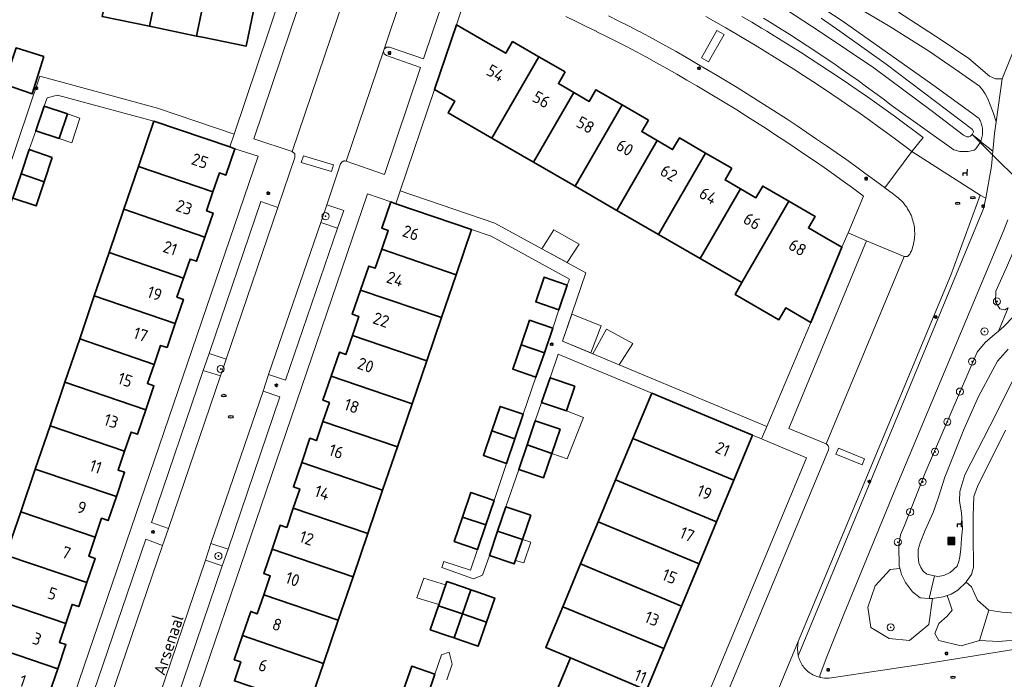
# Model space of a CAD drawing. Header units: metres. Extents: x 152610 to 160096, y 456114 to 462495.
# Tile 871 of 938: x 157852 to 157962, y 461927 to 462001. Entities that reach past the tile are written whole.
import ezdxf
from ezdxf.enums import TextEntityAlignment as Align

# ---------------------------------------------------------------- set-up
doc = ezdxf.new("R2010")
doc.units = ezdxf.units.M
doc.header["$LTSCALE"] = 0.5
doc.layers.get('0').update_dxf_attribs({"linetype": 'CONTINUOUS'})
for name, color, linetype, lineweight in [('B-PV-GR-BEPLANTING_CULTUUR_BOSPLANTSOEN-GV', 251, 'CONTINUOUS', 18), ('B-PV-GR-BEPLANTING_CULTUUR_ROOS-GV', 251, 'CONTINUOUS', 18), ('B-PV-GR-BOOM-S', 251, 'CONTINUOUS', 25), ('B-PV-IE-MEUBILAIR-S', 251, 'CONTINUOUS', 25), ('B-PV-IE-MEUBILAIR_WEGMEUBILAIR-S', 251, 'CONTINUOUS', 25), ('B-PV-IE-MEUBILAIR_WEGMEUBILAIR_AFVALBAK-S', 251, 'CONTINUOUS', 25), ('B-PV-KW-KUNSTWERK_DUIKER-G', 251, 'CONTINUOUS', 18), ('B-PV-OG-BEBOUWING-GV', 6, 'CONTINUOUS', 35), ('B-PV-OG-BEBOUWING-T18', 1, 'CONTINUOUS', 18), ('B-PV-OG-BEBOUWING_OVERBOUWING-GV', 251, 'CONTINUOUS', 18), ('B-PV-OG-BEBOUWING_SCHUUR-GV', 251, 'CONTINUOUS', 18), ('B-PV-OG-TERREIN_BEGROEID-GV', 251, 'CONTINUOUS', 18), ('B-PV-OG-TERREIN_OEVER-GV', 251, 'CONTINUOUS', 18), ('B-PV-OG-TOPOGRAFIE-T18', 1, 'CONTINUOUS', 18), ('B-PV-OG-WATER_SLOOT-GV', 251, 'CONTINUOUS', 18), ('B-PV-VH-GESLOTENVERHARDING_ASFALT-GV', 251, 'CONTINUOUS', 18), ('B-PV-VH-ONVERHARD_ZAND-GV', 251, 'CONTINUOUS', 18), ('B-PV-VH-OPENVERHARDING_BETONSTRAATSTEEN-GV', 251, 'CONTINUOUS', 18), ('B-PV-VH-OPENVERHARDING_TEGEL-GV', 251, 'CONTINUOUS', 18)]:
    doc.layers.add(name, color=color, linetype=linetype, lineweight=lineweight)
doc.styles.add('NLCS-ISO', font='NLCS-ISO.ttf')
doc.styles.add('NLCS-ISO-M750-T18', font='NLCS-ISO.ttf', dxfattribs={"height": 1.35})

# ---------------------------------------------------------------- blocks, each defined once
blk = doc.blocks.new('SIE-WEG_AFVALBAK-SO')
h = blk.add_hatch(color=256)
h.dxf.hatch_style = 1
h.paths.add_polyline_path([(-1.5, -1.5), (1.5, -1.5), (1.5, 1.5), (-1.5, 1.5)])
for points in [[(-2, -2), (2, -2), (2, 2), (-2, 2)], [(-1.5, -1.5), (1.5, -1.5), (1.5, 1.5), (-1.5, 1.5)]]:
    blk.add_lwpolyline(points, close=True)
blk = doc.blocks.new('SIE-MEUBILAIR_PAAL_LICHTMAST-SO')
for points in [[(-0.62, 0), (-1, 0)], [(-0.71, 0.71), (-0.44, 0.44)], [(0, 1), (0, 0.62)], [(0.44, 0.44), (0.71, 0.71)], [(1, 0), (0.62, 0)], [(-0.71, -0.71), (-0.44, -0.44)], [(0, -0.62), (0, -1)], [(0.44, -0.44), (0.71, -0.71)]]:
    blk.add_lwpolyline(points)
blk.add_circle((0, 0), 0.5)
blk = doc.blocks.new('SIE-MEUBILAIR_PUT_RIOOLPUT-SO')
blk.add_ellipse((0, 0), major_axis=(1.25, 0), ratio=0.54)
at = {"style": 'NLCS-ISO'}
blk.add_text('ri', height=0.75, dxfattribs=at).set_placement((-0.04, 0.07), align=Align.MIDDLE_CENTER)
blk = doc.blocks.new('SIE-WEG_ZITBANK-SO')
at = {"color": 0, "linetype": 'ByBlock', "lineweight": 18}
blk.add_lwpolyline([(-0.91, -1.63), (-0.91, -0.2), (1.09, -0.2), (1.09, -1.63), (1.29, -1.63), (1.29, -0.21), (1.54, 1.78), (1.33, 1.78), (1.11, 0), (-1.11, 0), (-1.11, -1.63)], close=True, dxfattribs=at)
blk = doc.blocks.new('SGR-BOOM_GBKN-SO')
at = {"linetype": 'ByBlock', "lineweight": 18}
h = blk.add_hatch(color=0, dxfattribs=at)
h.dxf.hatch_style = 1
edge = h.paths.add_edge_path()
edge.add_arc((0, 0), 0.25, 0, 360)
at = {"color": 0, "linetype": 'ByBlock', "lineweight": 18}
for radius in [2, 0.25]:
    blk.add_circle((0, 0), radius, dxfattribs=at)
at = {"color": 0, "linetype": 'ByBlock', "lineweight": 18, "style": 'NLCS-ISO'}
blk.add_attdef('SOORT', (2.5, 0), '', height=1.5, dxfattribs=at)

msp = doc.modelspace()

# ---------------------------------------------------------------- linework, layer by layer
at = {"layer": 'B-PV-GR-BEPLANTING_CULTUUR_BOSPLANTSOEN-GV', "flags": 128}
msp.add_lwpolyline([(157962.207, 461934.871), (157960.728, 461935.099), (157959.703, 461931.684), (157961.866, 461931.57), (157964.37, 461931.798), (157965.28, 461932.595), (157965.622, 461933.392), (157965.508, 461934.188), (157963.687, 461934.757)], close=True, dxfattribs=at)
at = {"layer": 'B-PV-GR-BEPLANTING_CULTUUR_ROOS-GV', "flags": 128}
for points in [[(157888.38, 461979.917), (157886.476, 461980.545), (157885.806, 461978.57), (157887.685, 461977.919)], [(157875.178, 461963.243), (157873.277, 461963.858), (157872.63, 461961.981), (157874.542, 461961.374)], [(157875.41, 461941.955), (157873.485, 461942.577), (157872.864, 461940.704), (157874.756, 461940.06)]]:
    msp.add_lwpolyline(points, close=True, dxfattribs=at)
at = {"layer": 'B-PV-KW-KUNSTWERK_DUIKER-G', "flags": 128}
msp.add_lwpolyline([(157966.446, 461980.891), (157958.875, 461988.416)], dxfattribs=at)
at = {"layer": 'B-PV-OG-BEBOUWING-GV', "flags": 128}
for points in [[(157866.776, 462011.287), (157863.448, 462011.976), (157861.29, 462001.651), (157866.577, 462000.557), (157868.432, 462009.415), (157866.473, 462009.819)], [(157874.022, 462009.792), (157870.693, 462010.482), (157870.389, 462009.012), (157868.432, 462009.415), (157866.577, 462000.557), (157871.873, 461999.461), (157871.985, 462000)], [(157877.346, 462009.102), (157874.022, 462009.792), (157871.985, 462000), (157871.873, 461999.461), (157872.54, 461999.323), (157877.436, 461998.318), (157879.27, 462007.179), (157877.043, 462007.645)], [(157904.596, 461998.669), (157901.022, 462000.733), (157898.56, 461993.475), (157900.838, 461992.16), (157900.078, 461990.844), (157904.986, 461988.012), (157910.26, 461997.131), (157907.315, 461998.831), (157906.564, 461997.533)], [(157854.76, 461997.159), (157851.636, 461998.126), (157850.297, 461994.084), (157853.421, 461992.969)], [(157913.203, 461995.432), (157910.26, 461997.131), (157904.986, 461988.012), (157909.66, 461985.314), (157914.187, 461993.138), (157912.455, 461994.134)], [(157919.614, 461991.74), (157916.67, 461993.44), (157915.921, 461992.14), (157914.187, 461993.138), (157909.66, 461985.314), (157914.335, 461982.616)], [(157857.387, 461990.726), (157854.784, 461991.612), (157853.843, 461988.847), (157856.446, 461987.962)], [(157922.555, 461990.042), (157919.614, 461991.74), (157914.335, 461982.616), (157919.019, 461979.913), (157923.546, 461987.739), (157921.806, 461988.744)], [(157875.591, 461987.029), (157867.087, 461989.92), (157865.355, 461984.842), (157873.714, 461981.998), (157874.438, 461984.125), (157875.167, 461983.876), (157876.172, 461986.832)], [(157928.972, 461986.336), (157926.028, 461988.038), (157925.278, 461986.739), (157923.546, 461987.739), (157919.019, 461979.913), (157923.694, 461977.215)], [(157855.686, 461985.856), (157853.114, 461986.749), (157852.182, 461983.999), (157854.772, 461983.11)], [(157931.909, 461984.639), (157928.972, 461986.336), (157923.694, 461977.215), (157928.368, 461974.518), (157932.892, 461982.341), (157931.159, 461983.341)], [(157873.714, 461981.998), (157865.355, 461984.842), (157863.716, 461980.039), (157872.795, 461976.922), (157873.719, 461979.623), (157872.99, 461979.87)], [(157854.772, 461983.11), (157852.182, 461983.999), (157851.257, 461981.27), (157853.873, 461980.412)], [(157938.319, 461980.939), (157935.375, 461982.64), (157934.624, 461981.341), (157932.892, 461982.341), (157928.368, 461974.518), (157933.043, 461971.82)], [(157872.795, 461976.922), (157863.716, 461980.039), (157862.061, 461975.188), (157870.41, 461972.329), (157871.14, 461974.462), (157871.869, 461974.215)], [(157894.244, 461980.666), (157893.65, 461980.869), (157892.642, 461977.926), (157893.371, 461977.678), (157892.642, 461975.553), (157900.988, 461972.692), (157902.722, 461977.766)], [(157940.771, 461967.36), (157941.574, 461969.263), (157944.271, 461975.775), (157942.478, 461976.809), (157940.507, 461977.946), (157941.256, 461979.243), (157938.319, 461980.939), (157933.043, 461971.82), (157932.274, 461970.491), (157937.191, 461967.654), (157937.96, 461968.983)], [(157870.41, 461972.329), (157862.061, 461975.188), (157860.404, 461970.33), (157869.49, 461967.245), (157870.407, 461969.944), (157869.679, 461970.196)], [(157900.988, 461972.692), (157892.642, 461975.553), (157891.914, 461973.428), (157891.188, 461973.679), (157890.267, 461970.983), (157899.349, 461967.892)], [(157913.462, 461971.545), (157910.858, 461972.428), (157909.921, 461969.663), (157912.524, 461968.78)], [(157869.49, 461967.245), (157860.404, 461970.33), (157858.764, 461965.522), (157867.105, 461962.646), (157867.844, 461964.788), (157868.574, 461964.546)], [(157899.349, 461967.892), (157890.267, 461970.983), (157889.343, 461968.281), (157890.072, 461968.033), (157889.347, 461965.906), (157897.698, 461963.06)], [(157911.824, 461966.716), (157909.223, 461967.605), (157908.283, 461964.851), (157910.885, 461963.965)], [(157897.698, 461963.06), (157889.347, 461965.906), (157888.622, 461963.779), (157887.894, 461964.029), (157886.969, 461961.333), (157896.05, 461958.238)], [(157867.105, 461962.646), (157858.764, 461965.522), (157857.103, 461960.653), (157866.177, 461957.542), (157867.095, 461960.247), (157866.367, 461960.504)], [(157910.885, 461963.965), (157908.283, 461964.851), (157907.345, 461962.102), (157909.948, 461961.217)], [(157896.05, 461958.238), (157886.969, 461961.333), (157886.041, 461958.627), (157886.77, 461958.378), (157886.044, 461956.247), (157894.398, 461953.403)], [(157866.177, 461957.542), (157857.103, 461960.653), (157855.44, 461955.778), (157863.8, 461952.934), (157864.525, 461955.066), (157865.254, 461954.819)], [(157914.307, 461960.198), (157911.527, 461961.153), (157910.575, 461958.387), (157913.354, 461957.43)], [(157925.696, 461958.265), (157922.927, 461959.419), (157920.817, 461954.356), (157932.148, 461949.688), (157934.239, 461954.708)], [(157908.524, 461957.055), (157905.921, 461957.941), (157904.986, 461955.193), (157907.588, 461954.306)], [(157863.8, 461952.934), (157855.44, 461955.778), (157853.783, 461950.92), (157862.876, 461947.841), (157863.803, 461950.552), (157863.074, 461950.801)], [(157894.398, 461953.403), (157886.044, 461956.247), (157885.319, 461954.117), (157884.59, 461954.363), (157883.667, 461951.641), (157892.747, 461948.569)], [(157912.652, 461955.398), (157909.87, 461956.343), (157908.942, 461953.617), (157911.724, 461952.671)], [(157907.588, 461954.306), (157904.986, 461955.193), (157904.05, 461952.442), (157906.652, 461951.556)], [(157911.724, 461952.671), (157908.942, 461953.617), (157908.013, 461950.887), (157910.795, 461949.94)], [(157932.148, 461949.688), (157920.817, 461954.356), (157918.875, 461949.698), (157930.192, 461944.992)], [(157892.747, 461948.569), (157883.667, 461951.641), (157882.744, 461948.917), (157883.463, 461948.665), (157882.728, 461946.529), (157891.075, 461943.676)], [(157862.876, 461947.841), (157853.783, 461950.92), (157852.144, 461946.117), (157860.5, 461943.267), (157861.226, 461945.395), (157861.955, 461945.145)], [(157930.192, 461944.992), (157918.875, 461949.698), (157916.92, 461945.007), (157928.232, 461940.286)], [(157905.244, 461947.408), (157902.643, 461948.292), (157901.708, 461945.537), (157904.307, 461944.658)], [(157860.5, 461943.267), (157852.144, 461946.117), (157850.49, 461941.267), (157859.582, 461938.188), (157860.504, 461940.893), (157859.775, 461941.14)], [(157891.075, 461943.676), (157882.728, 461946.529), (157881.989, 461944.38), (157881.26, 461944.623), (157880.338, 461941.92), (157889.424, 461938.841)], [(157909.359, 461945.733), (157906.578, 461946.684), (157905.646, 461943.959), (157908.428, 461943.008)], [(157904.307, 461944.658), (157901.708, 461945.537), (157900.775, 461942.786), (157903.37, 461941.907)], [(157928.232, 461940.286), (157916.92, 461945.007), (157914.951, 461940.283), (157926.262, 461935.557)], [(157908.428, 461943.008), (157905.646, 461943.959), (157904.715, 461941.233), (157907.497, 461940.283)], [(157889.424, 461938.841), (157880.338, 461941.92), (157879.412, 461939.207), (157880.14, 461938.958), (157879.413, 461936.835), (157887.765, 461933.986)], [(157859.582, 461938.188), (157850.49, 461941.267), (157848.851, 461936.463), (157857.212, 461933.617), (157857.936, 461935.743), (157858.664, 461935.493)], [(157926.262, 461935.557), (157914.951, 461940.283), (157912.949, 461935.48), (157924.286, 461930.811)], [(157901.912, 461937.63), (157899.936, 461938.307), (157899.005, 461935.594), (157901.705, 461934.679), (157902.636, 461937.381)], [(157903.32, 461937.147), (157902.636, 461937.381), (157901.705, 461934.679), (157904.397, 461933.756), (157905.324, 461936.46)], [(157857.212, 461933.617), (157848.851, 461936.463), (157847.199, 461931.62), (157856.295, 461928.537), (157857.218, 461931.245), (157856.489, 461931.491)], [(157887.765, 461933.986), (157879.413, 461936.835), (157878.683, 461934.703), (157877.955, 461934.952), (157877.031, 461932.248), (157886.107, 461929.133)], [(157901.705, 461934.679), (157899.005, 461935.594), (157898.084, 461932.908), (157900.071, 461932.227), (157900.777, 461931.985)], [(157924.286, 461930.811), (157912.949, 461935.48), (157911.045, 461930.912), (157913.809, 461929.745), (157913.817, 461929.763), (157922.344, 461926.149)], [(157904.397, 461933.756), (157901.705, 461934.679), (157900.777, 461931.985), (157901.475, 461931.745), (157903.473, 461931.06)], [(157856.295, 461928.537), (157847.199, 461931.62), (157845.477, 461926.573), (157853.848, 461923.723), (157854.651, 461926.086), (157855.375, 461925.839)], [(157886.107, 461929.133), (157877.031, 461932.248), (157876.109, 461929.55), (157876.838, 461929.302), (157876.111, 461927.176), (157884.463, 461924.32)], [(157922.344, 461926.149), (157913.817, 461929.763), (157913.809, 461929.745), (157911.804, 461924.935), (157911.799, 461924.923), (157920.369, 461921.406)], [(157898.602, 461927.915), (157896.003, 461928.812), (157895.056, 461926.061), (157897.656, 461925.169)]]:
    msp.add_lwpolyline(points, close=True, dxfattribs=at)
at = {"layer": 'B-PV-OG-BEBOUWING_OVERBOUWING-GV', "flags": 128}
for points in [[(157858.797, 461990.246), (157857.387, 461990.726), (157856.446, 461987.962), (157857.873, 461987.474)], [(157913.354, 461957.43), (157910.575, 461958.387), (157909.87, 461956.343), (157912.652, 461955.398), (157911.724, 461952.671), (157913.45, 461952.052), (157915.262, 461956.708)], [(157909.369, 461942.709), (157908.428, 461943.008), (157907.634, 461940.685), (157908.571, 461940.404)], [(157899.809, 461937.936), (157897.366, 461938.689), (157896.593, 461936.479), (157899.054, 461935.737)]]:
    msp.add_lwpolyline(points, close=True, dxfattribs=at)
at = {"layer": 'B-PV-OG-BEBOUWING_SCHUUR-GV', "flags": 128}
for points in [[(157914.794, 461976.129), (157911.935, 461977.726), (157910.602, 461975.613), (157913.438, 461974.071)], [(157917.267, 461966.977), (157913.952, 461968.292), (157912.91, 461965.254), (157916.09, 461963.929)], [(157920.817, 461964.987), (157917.838, 461966.586), (157916.315, 461963.836), (157919.275, 461962.603)]]:
    msp.add_lwpolyline(points, close=True, dxfattribs=at)
at = {"layer": 'B-PV-OG-TERREIN_BEGROEID-GV', "flags": 128}
for points in [[(157929.275, 462011.014), (157944.273, 462001.165), (157945.931, 462000), (157954.454, 461994.009), (157959.651, 461990.2), (157959.7, 461990.115), (157959.769, 461989.982), (157959.83, 461989.845), (157959.885, 461989.705), (157959.931, 461989.562), (157959.971, 461989.418), (157960.002, 461989.271), (157960.025, 461989.122), (157960.041, 461988.973), (157960.049, 461988.823), (157960.048, 461988.673), (157960.04, 461988.523), (157960.023, 461988.374), (157959.999, 461988.226), (157959.967, 461988.079), (157959.927, 461987.935), (157959.88, 461987.792), (157959.829, 461987.664), (157959.824, 461987.652), (157961.201, 461986.569), (157961.368, 461988.529), (157961.554, 461989.859), (157961.23, 461990.894), (157960.9, 461991.738), (157960.62, 461992.412), (157960.32, 461992.966), (157960.033, 461993.417), (157959.682, 461993.85), (157957.45, 461995.421), (157954.08, 461997.743), (157949.637, 462000.541), (157942.363, 462004.883)], [(157950.621, 462002.139), (157955.379, 461999.041), (157958.498, 461996.932), (157960.82, 461994.975), (157961.485, 461994.676), (157962.228, 461994.662), (157963.656, 461998.167)], [(157933.038, 462001.659), (157934.147, 462001.006), (157935.252, 462000.345), (157935.822, 462000), (157936.353, 461999.678), (157937.45, 461999.004), (157938.542, 461998.323), (157939.63, 461997.636), (157940.714, 461996.942), (157941.794, 461996.241), (157942.869, 461995.533), (157943.939, 461994.818), (157945.006, 461994.097), (157946.067, 461993.37), (157947.125, 461992.635), (157948.177, 461991.895), (157949.225, 461991.147), (157950.269, 461990.393), (157951.307, 461989.633), (157952.341, 461988.866), (157953.37, 461988.093), (157953.389, 461988.079), (157952.116, 461986.523), (157959.772, 461981.606), (157960.424, 461981.293), (157961.058, 461984.89), (157961.201, 461986.569), (157959.824, 461987.652), (157959.762, 461987.516), (157959.273, 461986.813), (157959.093, 461986.674), (157958.42, 461986.509), (157957.934, 461986.499), (157957.486, 461986.516), (157956.826, 461986.721), (157949.801, 461991.719), (157948.877, 461992.414), (157947.949, 461993.103), (157947.016, 461993.785), (157946.078, 461994.46), (157945.135, 461995.13), (157944.188, 461995.792), (157943.236, 461996.448), (157942.28, 461997.098), (157941.319, 461997.741), (157940.354, 461998.377), (157939.384, 461999.006), (157938.41, 461999.629), (157937.821, 462000), (157937.432, 462000.245), (157936.45, 462000.854), (157935.463, 462001.457)], [(157962.857, 461978.841), (157962.43, 461977.687), (157950.137, 461948.361), (157944.528, 461934.733), (157942.491, 461929.689), (157941.77, 461927.761), (157941.821, 461927.558), (157942.324, 461927.484), (157942.833, 461927.488), (157953.353, 461929.04), (157965.595, 461931.023)], [(157962.547, 461968.754), (157961.988, 461968.87), (157961.487, 461969.659), (157961.545, 461970.873), (157962.739, 461973.531)], [(157964.37, 461931.798), (157961.866, 461931.57), (157959.703, 461931.684), (157957.655, 461931.115), (157955.15, 461931.684), (157954.695, 461932.481), (157955.15, 461933.619), (157956.061, 461934.416), (157956.63, 461935.099), (157956.289, 461936.123), (157956.059, 461936.754), (157955.609, 461936.605), (157954.427, 461936.406), (157954.012, 461933.505), (157951.85, 461931.684), (157949.573, 461931.912), (157947.524, 461933.164), (157947.183, 461935.44), (157947.98, 461937.831), (157949.687, 461939.652), (157950.711, 461939.765), (157950.746, 461939.849), (157950.692, 461940.038), (157950.662, 461942.395), (157950.85, 461943.527), (157951.273, 461944.575), (157953.608, 461950.505), (157959.418, 461964.03), (157960.345, 461965.113), (157961.418, 461966.046), (157961.826, 461966.393), (157962.907, 461968.983)], [(157962.617, 461955.279), (157959.467, 461948.97), (157959.077, 461947.854), (157958.982, 461945.676), (157958.968, 461942.49), (157959.035, 461940.913), (157959.016, 461939.911), (157958.811, 461939.094), (157958.205, 461938.267), (157958.194, 461938.256), (157958.793, 461937.717), (157959.476, 461936.237), (157960.728, 461935.099), (157962.207, 461934.871), (157963.687, 461934.757)]]:
    msp.add_lwpolyline(points, dxfattribs=at)
for points in [[(157964.637, 461977.677), (157964.586, 461977.835), (157964.049, 461976.554), (157962.739, 461973.531), (157961.545, 461970.873), (157961.487, 461969.659), (157961.988, 461968.87), (157962.547, 461968.754), (157962.907, 461968.983), (157961.826, 461966.393), (157962.419, 461966.897), (157963.545, 461968.058), (157964.358, 461969.317), (157965.097, 461970.894), (157965.57, 461973.003), (157965.261, 461975.96)], [(157950.957, 461939.099), (157950.746, 461939.849), (157950.711, 461939.765), (157949.687, 461939.652), (157947.98, 461937.831), (157947.183, 461935.44), (157947.524, 461933.164), (157949.573, 461931.912), (157951.85, 461931.684), (157954.012, 461933.505), (157954.427, 461936.406), (157954.356, 461936.394), (157954.036, 461936.415), (157953.049, 461936.478), (157952.167, 461937.173), (157951.387, 461938.196)], [(157958.793, 461937.717), (157958.194, 461938.256), (157957.253, 461937.349), (157956.533, 461936.911), (157956.059, 461936.754), (157956.289, 461936.123), (157956.63, 461935.099), (157956.061, 461934.416), (157955.15, 461933.619), (157954.695, 461932.481), (157955.15, 461931.684), (157957.655, 461931.115), (157959.703, 461931.684), (157960.728, 461935.099), (157959.476, 461936.237)]]:
    msp.add_lwpolyline(points, close=True, dxfattribs=at)
at = {"layer": 'B-PV-OG-TERREIN_OEVER-GV', "flags": 128}
for points in [[(157941.927, 462001.476), (157944.027, 462000), (157949.237, 461996.312), (157958.893, 461988.991), (157959.026, 461988.714), (157958.875, 461988.416), (157959.829, 461987.664), (157959.88, 461987.792), (157959.927, 461987.935), (157959.967, 461988.079), (157959.999, 461988.226), (157960.023, 461988.374), (157960.04, 461988.523), (157960.048, 461988.673), (157960.049, 461988.823), (157960.041, 461988.973), (157960.025, 461989.122), (157960.002, 461989.271), (157959.971, 461989.418), (157959.931, 461989.562), (157959.885, 461989.705), (157959.83, 461989.845), (157959.769, 461989.982), (157959.7, 461990.115), (157959.651, 461990.2), (157954.454, 461994.009), (157945.931, 462000), (157944.273, 462001.165), (157929.275, 462011.014)], [(157935.463, 462001.457), (157936.45, 462000.854), (157937.432, 462000.245), (157937.821, 462000), (157938.41, 461999.629), (157939.384, 461999.006), (157940.354, 461998.377), (157941.319, 461997.741), (157942.28, 461997.098), (157943.236, 461996.448), (157944.188, 461995.792), (157945.135, 461995.13), (157946.078, 461994.46), (157947.016, 461993.785), (157947.949, 461993.103), (157948.877, 461992.414), (157949.801, 461991.719), (157956.826, 461986.721), (157957.486, 461986.516), (157957.934, 461986.499), (157958.42, 461986.509), (157959.093, 461986.674), (157959.273, 461986.813), (157959.762, 461987.516), (157959.824, 461987.652), (157959.829, 461987.664), (157958.875, 461988.416), (157958.669, 461988.219), (157958.504, 461988.156), (157958.258, 461988.18), (157957.907, 461988.345), (157954.407, 461991.014), (157947.85, 461995.907), (157941.702, 462000), (157935.485, 462004.117)], [(157963.545, 461968.058), (157962.419, 461966.897), (157961.826, 461966.393), (157961.418, 461966.046), (157960.345, 461965.113), (157959.418, 461964.03), (157953.608, 461950.505), (157951.273, 461944.575), (157950.85, 461943.527), (157950.662, 461942.395), (157950.692, 461940.038), (157950.746, 461939.849), (157950.957, 461939.099), (157951.387, 461938.196), (157952.167, 461937.173), (157953.049, 461936.478), (157954.036, 461936.415), (157954.637, 461938.947), (157953.793, 461939.118), (157953.369, 461939.479), (157953.105, 461939.887), (157952.902, 461940.415), (157952.815, 461941.099), (157952.823, 461941.91), (157953.028, 461942.66), (157953.602, 461944.062), (157954.503, 461946.046), (157955.064, 461947.661), (157955.814, 461950.015), (157957.933, 461955.356), (157959.586, 461959.043), (157961.729, 461963.028), (157962.897, 461964.349)], [(157963.633, 461961.257), (157961.553, 461957.124), (157958.05, 461950.253), (157957.493, 461948.393), (157957.449, 461947.318), (157957.662, 461946.004), (157957.771, 461944.299), (157957.688, 461943.119), (157957.597, 461941.932), (157957.508, 461941.086), (157957.379, 461940.553), (157957.18, 461940.029), (157956.403, 461939.317), (157955.712, 461938.987), (157955.017, 461938.87), (157954.637, 461938.947), (157954.036, 461936.415), (157954.356, 461936.394), (157954.427, 461936.406), (157955.609, 461936.605), (157956.059, 461936.754), (157956.533, 461936.911), (157957.253, 461937.349), (157958.194, 461938.256), (157958.205, 461938.267), (157958.811, 461939.094), (157959.016, 461939.911), (157959.035, 461940.913), (157958.968, 461942.49), (157958.982, 461945.676), (157959.077, 461947.854), (157959.467, 461948.97), (157962.617, 461955.279)]]:
    msp.add_lwpolyline(points, dxfattribs=at)
at = {"layer": 'B-PV-OG-WATER_SLOOT-GV', "flags": 128}
for points in [[(157935.485, 462004.117), (157941.702, 462000), (157947.85, 461995.907), (157954.407, 461991.014), (157957.907, 461988.345), (157958.258, 461988.18), (157958.504, 461988.156), (157958.669, 461988.219), (157958.875, 461988.416), (157959.026, 461988.714), (157958.893, 461988.991), (157949.237, 461996.312), (157944.027, 462000), (157941.927, 462001.476)], [(157962.897, 461964.349), (157961.729, 461963.028), (157959.586, 461959.043), (157957.933, 461955.356), (157955.814, 461950.015), (157955.064, 461947.661), (157954.503, 461946.046), (157953.602, 461944.062), (157953.028, 461942.66), (157952.823, 461941.91), (157952.815, 461941.099), (157952.902, 461940.415), (157953.105, 461939.887), (157953.369, 461939.479), (157953.793, 461939.118), (157954.637, 461938.947), (157955.017, 461938.87), (157955.712, 461938.987), (157956.403, 461939.317), (157957.18, 461940.029), (157957.379, 461940.553), (157957.508, 461941.086), (157957.597, 461941.932), (157957.688, 461943.119), (157957.771, 461944.299), (157957.662, 461946.004), (157957.449, 461947.318), (157957.493, 461948.393), (157958.05, 461950.253), (157961.553, 461957.124), (157963.633, 461961.257)]]:
    msp.add_lwpolyline(points, dxfattribs=at)
at = {"layer": 'B-PV-VH-GESLOTENVERHARDING_ASFALT-GV', "flags": 128}
for points in [[(157963.656, 461998.167), (157962.228, 461994.662), (157961.554, 461989.859), (157961.368, 461988.529), (157961.201, 461986.569), (157961.058, 461984.89), (157960.424, 461981.293), (157960.274, 461980.644), (157960.113, 461979.998), (157939.357, 461929.984), (157939.399, 461929.828), (157939.449, 461929.673), (157939.507, 461929.522), (157939.572, 461929.373), (157939.644, 461929.228), (157939.723, 461929.086), (157939.809, 461928.949), (157939.902, 461928.816), (157940.001, 461928.688), (157940.107, 461928.565), (157940.218, 461928.447), (157940.335, 461928.335), (157940.458, 461928.228), (157940.585, 461928.128), (157940.718, 461928.034), (157940.854, 461927.947), (157940.995, 461927.867), (157941.14, 461927.794), (157941.288, 461927.728), (157941.439, 461927.67), (157941.593, 461927.619), (157941.749, 461927.575), (157941.821, 461927.558), (157941.77, 461927.761), (157942.491, 461929.689), (157944.528, 461934.733), (157950.137, 461948.361), (157962.43, 461977.687), (157962.857, 461978.841)], [(157932.83, 461915.829), (157939.365, 461931.575), (157956.462, 461972.663), (157959.772, 461981.606), (157952.116, 461986.523), (157949.07, 461982.461), (157950.045, 461981.728), (157950.248, 461981.575), (157950.412, 461981.453), (157950.571, 461981.324), (157950.724, 461981.189), (157950.873, 461981.049), (157951.016, 461980.902), (157951.152, 461980.75), (157951.283, 461980.593), (157951.408, 461980.431), (157951.526, 461980.264), (157951.637, 461980.093), (157951.742, 461979.917), (157951.84, 461979.738), (157951.931, 461979.555), (157952.014, 461979.368), (157952.09, 461979.178), (157952.159, 461978.986), (157952.22, 461978.791), (157952.273, 461978.593), (157952.319, 461978.394), (157952.357, 461978.193), (157952.387, 461977.991), (157952.409, 461977.788), (157952.423, 461977.584), (157952.429, 461977.379), (157952.427, 461977.175), (157952.417, 461976.97), (157952.399, 461976.767), (157952.373, 461976.564), (157952.339, 461976.362), (157952.297, 461976.162), (157952.248, 461975.964), (157952.19, 461975.768), (157952.126, 461975.574), (157952.053, 461975.383), (157951.973, 461975.194), (157951.886, 461975.009), (157951.884, 461975.005), (157951.611, 461974.738), (157951.23, 461974.73), (157942.491, 461953.735), (157942.547, 461953.704), (157942.599, 461953.666), (157942.646, 461953.623), (157942.687, 461953.573), (157942.722, 461953.519), (157942.749, 461953.461), (157942.77, 461953.4), (157942.782, 461953.337), (157942.787, 461953.273), (157942.783, 461953.209), (157942.772, 461953.146), (157942.753, 461953.085), (157942.741, 461953.056), (157919.8, 461897.929)]]:
    msp.add_lwpolyline(points, dxfattribs=at)
msp.add_lwpolyline([(157943.598, 461952.593), (157943.889, 461953.273), (157946.788, 461952.076), (157946.531, 461951.397)], close=True, dxfattribs=at)
at = {"layer": 'B-PV-VH-ONVERHARD_ZAND-GV', "flags": 128}
msp.add_lwpolyline([(157942.363, 462004.883), (157949.637, 462000.541), (157954.08, 461997.743), (157957.45, 461995.421), (157959.682, 461993.85), (157960.033, 461993.417), (157960.32, 461992.966), (157960.62, 461992.412), (157960.9, 461991.738), (157961.23, 461990.894), (157961.554, 461989.859), (157962.228, 461994.662), (157961.485, 461994.676), (157960.82, 461994.975), (157958.498, 461996.932), (157955.379, 461999.041), (157950.621, 462002.139)], dxfattribs=at)
at = {"layer": 'B-PV-VH-OPENVERHARDING_BETONSTRAATSTEEN-GV', "flags": 128}
for points in [[(157889.883, 462008.058), (157885.586, 462009.511), (157882.372, 462000), (157878.301, 461987.952), (157882.595, 461986.516)], [(157895.495, 462005.528), (157895.474, 462005.536), (157893.599, 462000), (157892.921, 461997.997), (157893.182, 461998.204), (157893.515, 461998.2), (157897.319, 461996.895), (157898.373, 462000), (157899.758, 462004.078), (157895.517, 462005.521)], [(157928.496, 461997.011), (157930.245, 462000.073), (157931.048, 461999.615), (157929.298, 461996.552)], [(157931.048, 461999.615), (157930.245, 462000.073), (157928.496, 461997.011), (157929.298, 461996.552)], [(157892.924, 461997.465), (157892.848, 461997.78), (157888.664, 461985.425), (157892.94, 461983.957), (157896.999, 461995.945), (157893.177, 461997.264)], [(157883.623, 461985.275), (157883.854, 461986.049), (157887.239, 461985.041), (157887.009, 461984.267)], [(157887.239, 461985.041), (157883.854, 461986.049), (157883.623, 461985.275), (157887.009, 461984.267)], [(157960.424, 461981.293), (157959.772, 461981.606), (157956.462, 461972.663), (157939.365, 461931.575), (157939.263, 461930.78), (157939.357, 461929.984), (157960.113, 461979.998), (157960.274, 461980.644)], [(157880.986, 461980.258), (157879.096, 461980.916), (157873.277, 461963.858), (157875.178, 461963.243)], [(157887.685, 461977.919), (157885.806, 461978.57), (157879.961, 461961.513), (157881.866, 461960.9)], [(157951.23, 461974.73), (157947.031, 461976.496), (157938.291, 461955.464), (157942.491, 461953.735)], [(157874.542, 461961.374), (157872.63, 461961.981), (157866.816, 461944.926), (157868.716, 461944.265)], [(157881.221, 461959.013), (157879.334, 461959.648), (157873.485, 461942.577), (157875.41, 461941.955)], [(157946.788, 461952.076), (157943.889, 461953.273), (157943.598, 461952.593), (157946.531, 461951.397)], [(157868.06, 461942.358), (157866.173, 461943.043), (157860.36, 461925.99), (157862.26, 461925.346)], [(157874.756, 461940.06), (157872.864, 461940.704), (157867.062, 461923.671), (157868.957, 461923.004)]]:
    msp.add_lwpolyline(points, close=True, dxfattribs=at)
for points in [[(157889.883, 462008.058), (157882.595, 461986.516), (157882.879, 461986.244), (157882.908, 461985.852), (157880.986, 461980.258), (157875.178, 461963.243), (157874.542, 461961.374), (157868.716, 461944.265), (157868.06, 461942.358), (157862.26, 461925.346)], [(157867.062, 461923.671), (157872.864, 461940.704), (157873.485, 461942.577), (157879.334, 461959.648), (157879.961, 461961.513), (157885.806, 461978.57), (157886.476, 461980.545), (157888.027, 461985.121), (157888.051, 461985.179), (157888.082, 461985.234), (157888.119, 461985.284), (157888.163, 461985.329), (157888.212, 461985.368), (157888.265, 461985.4), (157888.323, 461985.426), (157888.383, 461985.443), (157888.444, 461985.453), (157888.507, 461985.456), (157888.569, 461985.45), (157888.63, 461985.436), (157888.664, 461985.425), (157892.848, 461997.78), (157892.872, 461997.893), (157892.921, 461997.997), (157893.599, 462000), (157895.474, 462005.536)], [(157918.087, 462001.717), (157919.243, 462001.137), (157920.394, 462000.55), (157921.456, 462000), (157921.542, 461999.955), (157922.686, 461999.354), (157923.35, 461999.001), (157924.51, 461998.36), (157925.667, 461997.711), (157926.82, 461997.056), (157927.969, 461996.394), (157929.113, 461995.724), (157930.254, 461995.048), (157931.391, 461994.365), (157932.523, 461993.675), (157933.651, 461992.979), (157934.775, 461992.275), (157935.895, 461991.565), (157937.01, 461990.848), (157938.121, 461990.124), (157939.228, 461989.394), (157940.33, 461988.657), (157941.428, 461987.913), (157942.521, 461987.163), (157943.61, 461986.406), (157944.694, 461985.643), (157945.774, 461984.873), (157946.849, 461984.096), (157947.919, 461983.313), (157948.984, 461982.524), (157949.07, 461982.461), (157952.116, 461986.523), (157951.464, 461987.014), (157950.44, 461987.777), (157949.411, 461988.533), (157948.378, 461989.283), (157947.339, 461990.027), (157946.296, 461990.763), (157945.249, 461991.494), (157944.197, 461992.218), (157943.14, 461992.935), (157942.079, 461993.645), (157941.014, 461994.349), (157939.944, 461995.047), (157938.87, 461995.737), (157937.791, 461996.421), (157936.708, 461997.098), (157935.621, 461997.768), (157934.53, 461998.431), (157933.435, 461999.088), (157932.336, 461999.737), (157931.885, 462000), (157931.232, 462000.38), (157930.125, 462001.016), (157929.013, 462001.645)], [(157929.013, 462001.645), (157930.125, 462001.016), (157931.232, 462000.38), (157931.885, 462000), (157932.336, 461999.737), (157933.435, 461999.088), (157934.53, 461998.431), (157935.621, 461997.768), (157936.708, 461997.098), (157937.791, 461996.421), (157938.87, 461995.737), (157939.944, 461995.047), (157941.014, 461994.349), (157942.079, 461993.645), (157943.14, 461992.935), (157944.197, 461992.218), (157945.249, 461991.494), (157946.296, 461990.763), (157947.339, 461990.027), (157948.378, 461989.283), (157949.411, 461988.533), (157950.44, 461987.777), (157951.464, 461987.014), (157952.116, 461986.523), (157953.389, 461988.079), (157953.37, 461988.093), (157952.341, 461988.866), (157951.307, 461989.633), (157950.269, 461990.393), (157949.225, 461991.147), (157948.177, 461991.895), (157947.125, 461992.635), (157946.067, 461993.37), (157945.006, 461994.097), (157943.939, 461994.818), (157942.869, 461995.533), (157941.794, 461996.241), (157940.714, 461996.942), (157939.63, 461997.636), (157938.542, 461998.323), (157937.45, 461999.004), (157936.353, 461999.678), (157935.822, 462000), (157935.252, 462000.345), (157934.147, 462001.006), (157933.038, 462001.659)], [(157965.595, 461931.023), (157953.353, 461929.04), (157942.833, 461927.488), (157942.324, 461927.484), (157941.821, 461927.558), (157941.749, 461927.575), (157941.593, 461927.619), (157941.439, 461927.67), (157941.288, 461927.728), (157941.14, 461927.794), (157940.995, 461927.867), (157940.854, 461927.947), (157940.718, 461928.034), (157940.585, 461928.128), (157940.458, 461928.228), (157940.335, 461928.335), (157940.218, 461928.447), (157940.107, 461928.565), (157940.001, 461928.688), (157939.902, 461928.816), (157939.809, 461928.949), (157939.723, 461929.086), (157939.644, 461929.228), (157939.572, 461929.373), (157939.507, 461929.522), (157939.449, 461929.673), (157939.399, 461929.828), (157939.357, 461929.984), (157939.263, 461930.78), (157939.365, 461931.575), (157932.83, 461915.829)]]:
    msp.add_lwpolyline(points, dxfattribs=at)
at = {"layer": 'B-PV-VH-OPENVERHARDING_TEGEL-GV', "flags": 128}
for points in [[(157883.429, 462010.269), (157879.974, 462000), (157876.09, 461988.458), (157875.591, 461987.029), (157876.172, 461986.832), (157878.773, 461985.987), (157857.136, 461922.607), (157853.9, 461923.705), (157853.399, 461922.276), (157846.427, 461901.978)], [(157860.36, 461925.99), (157866.173, 461943.043), (157868.06, 461942.358), (157868.716, 461944.265), (157866.816, 461944.926), (157872.63, 461961.981), (157873.277, 461963.858), (157879.096, 461980.916), (157880.986, 461980.258), (157882.908, 461985.852), (157882.879, 461986.244), (157882.595, 461986.516), (157878.301, 461987.952), (157882.372, 462000), (157885.586, 462009.511)], [(157899.758, 462004.078), (157898.373, 462000), (157897.319, 461996.895), (157893.515, 461998.2), (157893.182, 461998.204), (157892.921, 461997.997), (157892.872, 461997.893), (157892.848, 461997.78), (157892.924, 461997.465), (157893.177, 461997.264), (157896.999, 461995.945), (157892.94, 461983.957), (157888.664, 461985.425), (157888.63, 461985.436), (157888.569, 461985.45), (157888.507, 461985.456), (157888.444, 461985.453), (157888.383, 461985.443), (157888.323, 461985.426), (157888.265, 461985.4), (157888.212, 461985.368), (157888.163, 461985.329), (157888.119, 461985.284), (157888.082, 461985.234), (157888.051, 461985.179), (157888.027, 461985.121), (157886.476, 461980.545), (157888.38, 461979.917), (157887.685, 461977.919), (157881.866, 461960.9), (157879.961, 461961.513), (157879.334, 461959.648), (157881.221, 461959.013), (157875.41, 461941.955), (157874.756, 461940.06), (157868.957, 461923.004)], [(157869.438, 461918.384), (157891.064, 461981.765), (157893.65, 461980.869), (157894.244, 461980.666), (157894.707, 461982.118), (157898.56, 461993.475), (157901.022, 462000.733), (157901.896, 462003.31)], [(157913.296, 462001.637), (157914.438, 462001.094), (157915.575, 462000.543), (157916.681, 462000), (157916.71, 461999.986), (157917.841, 461999.421), (157918.968, 461998.849), (157920.091, 461998.27), (157921.211, 461997.683), (157922.327, 461997.09), (157922.337, 461997.085), (157923.479, 461996.456), (157924.617, 461995.82), (157925.751, 461995.176), (157926.881, 461994.526), (157928.007, 461993.869), (157929.129, 461993.205), (157930.247, 461992.534), (157931.361, 461991.857), (157932.47, 461991.172), (157933.575, 461990.481), (157934.677, 461989.783), (157935.773, 461989.078), (157936.866, 461988.367), (157937.954, 461987.648), (157939.037, 461986.923), (157940.117, 461986.192), (157941.191, 461985.454), (157942.261, 461984.709), (157943.327, 461983.958), (157944.388, 461983.2), (157945.444, 461982.436), (157946.495, 461981.665), (157946.689, 461981.522), (157944.951, 461977.39), (157947.031, 461976.496), (157951.23, 461974.73), (157951.611, 461974.738), (157951.884, 461975.005), (157951.886, 461975.009), (157951.973, 461975.194), (157952.053, 461975.383), (157952.126, 461975.574), (157952.19, 461975.768), (157952.248, 461975.964), (157952.297, 461976.162), (157952.339, 461976.362), (157952.373, 461976.564), (157952.399, 461976.767), (157952.417, 461976.97), (157952.427, 461977.175), (157952.429, 461977.379), (157952.423, 461977.584), (157952.409, 461977.788), (157952.387, 461977.991), (157952.357, 461978.193), (157952.319, 461978.394), (157952.273, 461978.593), (157952.22, 461978.791), (157952.159, 461978.986), (157952.09, 461979.178), (157952.014, 461979.368), (157951.931, 461979.555), (157951.84, 461979.738), (157951.742, 461979.917), (157951.637, 461980.093), (157951.526, 461980.264), (157951.408, 461980.431), (157951.283, 461980.593), (157951.152, 461980.75), (157951.016, 461980.902), (157950.873, 461981.049), (157950.724, 461981.189), (157950.571, 461981.324), (157950.412, 461981.453), (157950.248, 461981.575), (157950.045, 461981.728), (157949.07, 461982.461), (157948.984, 461982.524), (157947.919, 461983.313), (157946.849, 461984.096), (157945.774, 461984.873), (157944.694, 461985.643), (157943.61, 461986.406), (157942.521, 461987.163), (157941.428, 461987.913), (157940.33, 461988.657), (157939.228, 461989.394), (157938.121, 461990.124), (157937.01, 461990.848), (157935.895, 461991.565), (157934.775, 461992.275), (157933.651, 461992.979), (157932.523, 461993.675), (157931.391, 461994.365), (157930.254, 461995.048), (157929.113, 461995.724), (157927.969, 461996.394), (157926.82, 461997.056), (157925.667, 461997.711), (157924.51, 461998.36), (157923.35, 461999.001), (157922.686, 461999.354), (157921.542, 461999.955), (157921.456, 462000), (157920.394, 462000.55), (157919.243, 462001.137), (157918.087, 462001.717)], [(157919.8, 461897.929), (157942.741, 461953.056), (157942.753, 461953.085), (157942.772, 461953.146), (157942.783, 461953.209), (157942.787, 461953.273), (157942.782, 461953.337), (157942.77, 461953.4), (157942.749, 461953.461), (157942.722, 461953.519), (157942.687, 461953.573), (157942.646, 461953.623), (157942.599, 461953.666), (157942.547, 461953.704), (157942.491, 461953.735), (157938.291, 461955.464), (157947.031, 461976.496), (157944.951, 461977.39), (157944.271, 461975.775), (157941.574, 461969.263), (157940.771, 461967.36), (157935.85, 461955.7), (157935.235, 461954.293), (157940.274, 461952.191), (157918.437, 461899.76)], [(157899.949, 461927.276), (157900.552, 461929.041), (157900.196, 461930.384), (157899.343, 461930.09), (157898.602, 461927.915), (157897.656, 461925.169)]]:
    msp.add_lwpolyline(points, dxfattribs=at)
for points in [[(157867.506, 461991.368), (157854.308, 461994.972), (157849.26, 461980.094), (157849.785, 461978.677), (157850.484, 461979.007), (157851.257, 461981.27), (157852.182, 461983.999), (157853.114, 461986.749), (157853.843, 461988.847), (157854.784, 461991.612), (157855.103, 461992.551), (157856.266, 461992.825), (157867.087, 461989.92), (157875.591, 461987.029), (157876.09, 461988.458)], [(157905.314, 461978.488), (157894.707, 461982.118), (157894.244, 461980.666), (157902.722, 461977.766), (157904.906, 461977.023), (157913.704, 461972.22), (157913.462, 461971.545), (157912.524, 461968.78), (157911.824, 461966.716), (157910.885, 461963.965), (157909.948, 461961.217), (157908.524, 461957.055), (157907.588, 461954.306), (157906.652, 461951.556), (157905.244, 461947.408), (157904.307, 461944.658), (157903.37, 461941.907), (157902.583, 461939.599), (157899.606, 461940.548), (157899.379, 461939.877), (157902.935, 461938.616), (157903.959, 461939.018), (157904.715, 461941.233), (157905.646, 461943.959), (157906.578, 461946.684), (157908.013, 461950.887), (157908.942, 461953.617), (157909.87, 461956.343), (157910.575, 461958.387), (157911.527, 461961.153), (157912.426, 461963.81), (157922.927, 461959.419), (157925.696, 461958.265), (157934.239, 461954.708), (157935.235, 461954.293), (157935.85, 461955.7), (157912.91, 461965.254), (157915.542, 461972.927)]]:
    msp.add_lwpolyline(points, close=True, dxfattribs=at)

# ---------------------------------------------------------------- block references
at = {"layer": 'B-PV-GR-BOOM-S', "xscale": 0.2, "yscale": 0.2, "zscale": 0.2}
for p in [(157886.342, 461979.265), (157961.649, 461969.714), (157960.259, 461966.341), (157874.582, 461962.136), (157958.869, 461962.968), (157957.5, 461959.6), (157956.089, 461956.221), (157954.699, 461952.848), (157953.309, 461949.475), (157951.919, 461946.102), (157950.529, 461942.728), (157874.326, 461941.173), (157949.733, 461933.176)]:
    msp.add_blockref('SGR-BOOM_GBKN-SO', p, dxfattribs=at)
at = {"layer": 'B-PV-IE-MEUBILAIR-S', "xscale": 0.2, "yscale": 0.2, "zscale": 0.2}
for name, p in [('SIE-MEUBILAIR_PAAL_LICHTMAST-SO', (157893.51, 461997.572)), ('SIE-MEUBILAIR_PAAL_LICHTMAST-SO', (157928.239, 461995.864)), ('SIE-MEUBILAIR_PAAL_LICHTMAST-SO', (157853.903, 461993.626)), ('SIE-MEUBILAIR_PAAL_LICHTMAST-SO', (157946.982, 461983.482)), ('SIE-MEUBILAIR_PAAL_LICHTMAST-SO', (157879.916, 461981.845)), ('SIE-MEUBILAIR_PUT_RIOOLPUT-SO', (157958.947, 461981.349)), ('SIE-MEUBILAIR_PUT_RIOOLPUT-SO', (157957.238, 461980.709)), ('SIE-MEUBILAIR_PAAL_LICHTMAST-SO', (157960.103, 461980.392)), ('SIE-MEUBILAIR_PAAL_LICHTMAST-SO', (157954.785, 461967.958)), ('SIE-MEUBILAIR_PAAL_LICHTMAST-SO', (157911.711, 461964.914)), ('SIE-MEUBILAIR_PAAL_LICHTMAST-SO', (157880.825, 461960.314)), ('SIE-MEUBILAIR_PUT_RIOOLPUT-SO', (157874.93, 461959.162)), ('SIE-MEUBILAIR_PUT_RIOOLPUT-SO', (157875.723, 461956.772)), ('SIE-MEUBILAIR_PAAL_LICHTMAST-SO', (157947.344, 461949.515)), ('SIE-MEUBILAIR_PAAL_LICHTMAST-SO', (157866.988, 461943.876)), ('SIE-MEUBILAIR_PAAL_LICHTMAST-SO', (157955.996, 461930.247)), ('SIE-MEUBILAIR_PAAL_LICHTMAST-SO', (157942.715, 461928.408)), ('SIE-MEUBILAIR_PUT_RIOOLPUT-SO', (157956.715, 461927.56))]:
    msp.add_blockref(name, p, dxfattribs=at)
at = {"layer": 'B-PV-IE-MEUBILAIR_WEGMEUBILAIR-S', "xscale": 0.2, "yscale": 0.2, "zscale": 0.2}
for p in [(157958.055, 461984.139), (157957.427, 461944.774)]:
    msp.add_blockref('SIE-WEG_ZITBANK-SO', p, dxfattribs=at)
at = {"layer": 'B-PV-IE-MEUBILAIR_WEGMEUBILAIR_AFVALBAK-S', "xscale": 0.2, "yscale": 0.2, "zscale": 0.2}
msp.add_blockref('SIE-WEG_AFVALBAK-SO', (157956.525, 461942.854), dxfattribs=at)

# ---------------------------------------------------------------- texts
at = {"layer": 'B-PV-OG-BEBOUWING-T18', "style": 'NLCS-ISO-M750-T18'}
for s, rotation, p in [('54', 330, (157905.419, 461995.307)), ('56', 330, (157910.558, 461992.344)), ('58', 330, (157915.497, 461989.497)), ('60', 330, (157919.913, 461986.95)), ('25', 341.2, (157872.253, 461985.467)), ('62', 330, (157924.856, 461984.095)), ('64', 330, (157929.267, 461981.548)), ('23', 341.1, (157870.48, 461980.263)), ('66', 330, (157934.203, 461978.697)), ('26', 341.1, (157895.918, 461977.4)), ('21', 341.1, (157868.917, 461975.69)), ('68', 330, (157939.292, 461975.761)), ('24', 341.1, (157894.143, 461972.217)), ('19', 341.2, (157867.18, 461970.601)), ('22', 341.1, (157892.581, 461967.64)), ('17', 341.3, (157865.607, 461965.998)), ('20', 341, (157890.847, 461962.568)), ('15', 341.3, (157863.874, 461960.917)), ('18', 341.1, (157889.282, 461957.988)), ('13', 341.3, (157862.303, 461956.303)), ('16', 341.3, (157887.547, 461952.898)), ('21', 337.4, (157930.886, 461953.159)), ('11', 341.1, (157860.563, 461951.191)), ('14', 341.3, (157885.963, 461948.273)), ('19', 337.4, (157928.862, 461948.301)), ('9', 341.1, (157858.996, 461946.599)), ('12', 341.1, (157884.224, 461943.178)), ('17', 337.4, (157926.904, 461943.6)), ('7', 341.1, (157857.268, 461941.534)), ('10', 341.1, (157882.648, 461938.571)), ('15', 337.4, (157924.939, 461938.883)), ('5', 341.2, (157855.706, 461936.948)), ('13', 337.4, (157922.966, 461934.145)), ('8', 341.1, (157880.907, 461933.478)), ('3', 341.2, (157853.98, 461931.882)), ('6', 341.1, (157879.343, 461928.902)), ('11', 337.4, (157921.671, 461927.683)), ('1', 341.1, (157852.383, 461927.175))]:
    msp.add_text(s, height=1.35, rotation=rotation, dxfattribs=at).set_placement(p, align=Align.MIDDLE)
at = {"layer": 'B-PV-OG-TOPOGRAFIE-T18', "style": 'NLCS-ISO-M750-T18'}
msp.add_text('Arsenaal', height=1.35, rotation=71.9, dxfattribs=at).set_placement((157868.731, 461931.21), align=Align.MIDDLE)

doc.saveas('drawing.dxf')
